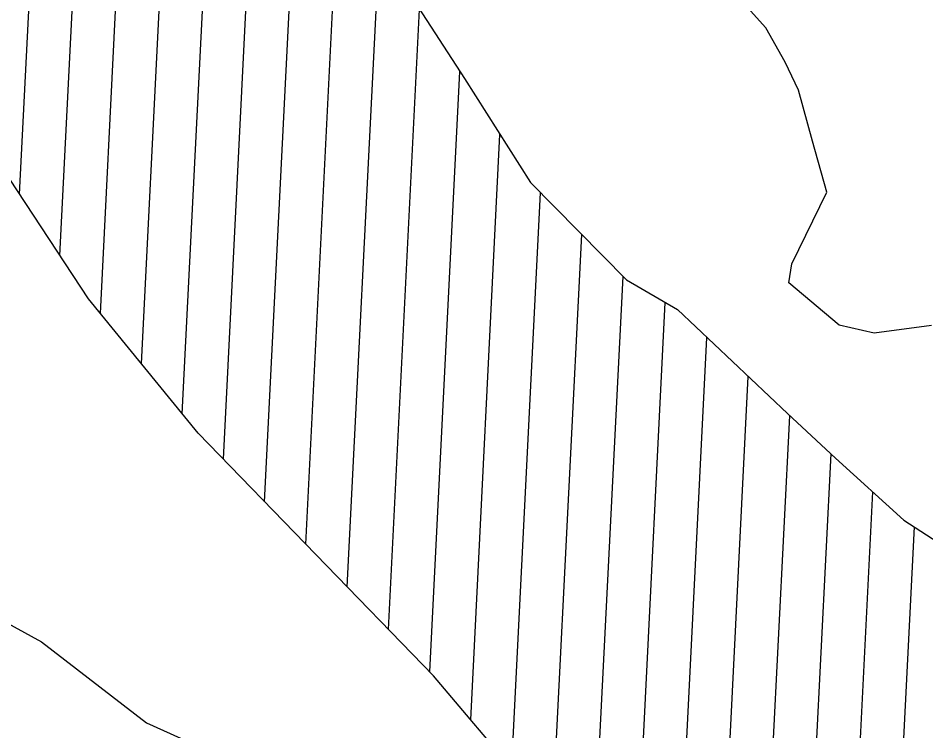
# Model space of a CAD drawing. Extents: x 1300404 to 1323571, y 234004 to 252077.
# Drawn here: x 1309789 to 1310836, y 242048 to 242870 of the extents above; entities that cross this region are included whole.
import ezdxf

# ---------------------------------------------------------------- set-up
doc = ezdxf.new("R2010")
doc.units = 0
doc.layers.add('R_Floodway', color=7, linetype='Continuous')
doc.layers.add('R_Flooplain', color=7, linetype='Continuous')

msp = doc.modelspace()

# ---------------------------------------------------------------- linework, layer by layer
at = {"layer": 'R_Floodway'}
for p, q in [((1309790.3, 242667.5), (1309831.1, 243481.3)), ((1309836.8, 242596.7), (1309878.7, 243432)), ((1309883.5, 242529.8), (1309925.7, 243372)), ((1309930.7, 242471.9), (1309972.5, 243305.9)), ((1309977.9, 242414.1), (1310019.2, 243239.8)), ((1310025.3, 242361.6), (1310066, 243173.7)), ((1310072.9, 242312.6), (1310112.7, 243106.8)), ((1310120.5, 242263.5), (1310158.6, 243023.4)), ((1310168.1, 242214.5), (1310204.9, 242949.2)), ((1310215.7, 242165.4), (1310251.6, 242880.6)), ((1310263.3, 242116.3), (1310298, 242808.9)), ((1310310.6, 242061.1), (1310344.4, 242736.1)), ((1310357.9, 242005.2), (1310391.1, 242669.1)), ((1310405.8, 241962.9), (1310438.8, 242620.8)), ((1310454, 241924.2), (1310486.4, 242572.5)), ((1310502.9, 241902.2), (1310535, 242542.5)), ((1310551.9, 241880.2), (1310583, 242502.1)), ((1310600.8, 241858.1), (1310630.8, 242456.9)), ((1310649.8, 241836.1), (1310678.6, 242411.8)), ((1310698.8, 241814), (1310726.5, 242367.7)), ((1310747.7, 241792), (1310774.4, 242324)), ((1310796.7, 241770), (1310822.4, 242283.5))]:
    msp.add_line(p, q, dxfattribs=at)
for points in [[(1312749.2, 241191.9), (1312719.3, 241174), (1312375.3, 241167.2), (1311696.9, 241341.7), (1311497.5, 241419.5), (1311333.8, 241508.8), (1311059.1, 241652.1), (1310740.8, 241795.1), (1310453.3, 241924.5), (1310367.2, 241994.2), (1310267.8, 242111.7), (1309996.2, 242391.6), (1309869.7, 242546.7), (1309624.5, 242919.6)], [(1310244.9, 242890.8), (1310303.3, 242800.7), (1310379.6, 242680.8), (1310490.2, 242568.7), (1310549, 242534.3), (1310676, 242414.2), (1310731.6, 242363), (1310810.3, 242291.3), (1310887.6, 242241.4), (1310974.9, 242195.9), (1311031.6, 242168.8), (1311109.7, 242133.4), (1311173.8, 242108.4), (1311242.7, 242083.2), (1311339.3, 242032.3), (1311351, 242024.5), (1311431.5, 241940.6), (1311405.2, 241750.8), (1311416, 241677.6), (1311441.1, 241598.9), (1311547.8, 241506.5)]]:
    msp.add_lwpolyline(points, dxfattribs=at)
at = {"layer": 'R_Flooplain'}
for p, q in [((1310651, 242859.4), (1310614.4, 242900)), ((1310673.3, 242819.6), (1310651, 242859.4)), ((1310688.6, 242787.4), (1310673.3, 242819.6)), ((1310705, 242728.5), (1310688.6, 242787.4)), ((1310721.4, 242669.6), (1310705, 242728.5)), ((1310681, 242586.9), (1310721.4, 242669.6)), ((1310677.5, 242565.3), (1310681, 242586.9)), ((1310735.6, 242516.4), (1310677.5, 242565.3)), ((1310776.2, 242507.1), (1310735.6, 242516.4)), ((1310842, 242515.9), (1310776.2, 242507.1))]:
    msp.add_line(p, q, dxfattribs=at)
msp.add_lwpolyline([(1308850.4, 242983.4), (1308921.9, 242863.7), (1309009.8, 242685), (1309044.1, 242596.2), (1309055.9, 242542.4), (1309352.1, 242367.8), (1309503.2, 242292.4), (1309669.5, 242230.8), (1309815.5, 242150.9), (1309936.7, 242057.6), (1310419.4, 241839.8), (1310733.2, 241727.2), (1311043.7, 241597.8), (1311103.2, 241577.9), (1311152.8, 241553.6), (1311178, 241525.7), (1311328.5, 241486.7), (1311553.1, 241381), (1311870.3, 241290), (1312137.5, 241213.6), (1312460.1, 241035.3), (1312721.2, 240884.2), (1312883.2, 240786.5)], dxfattribs=at)

doc.saveas('drawing.dxf')
